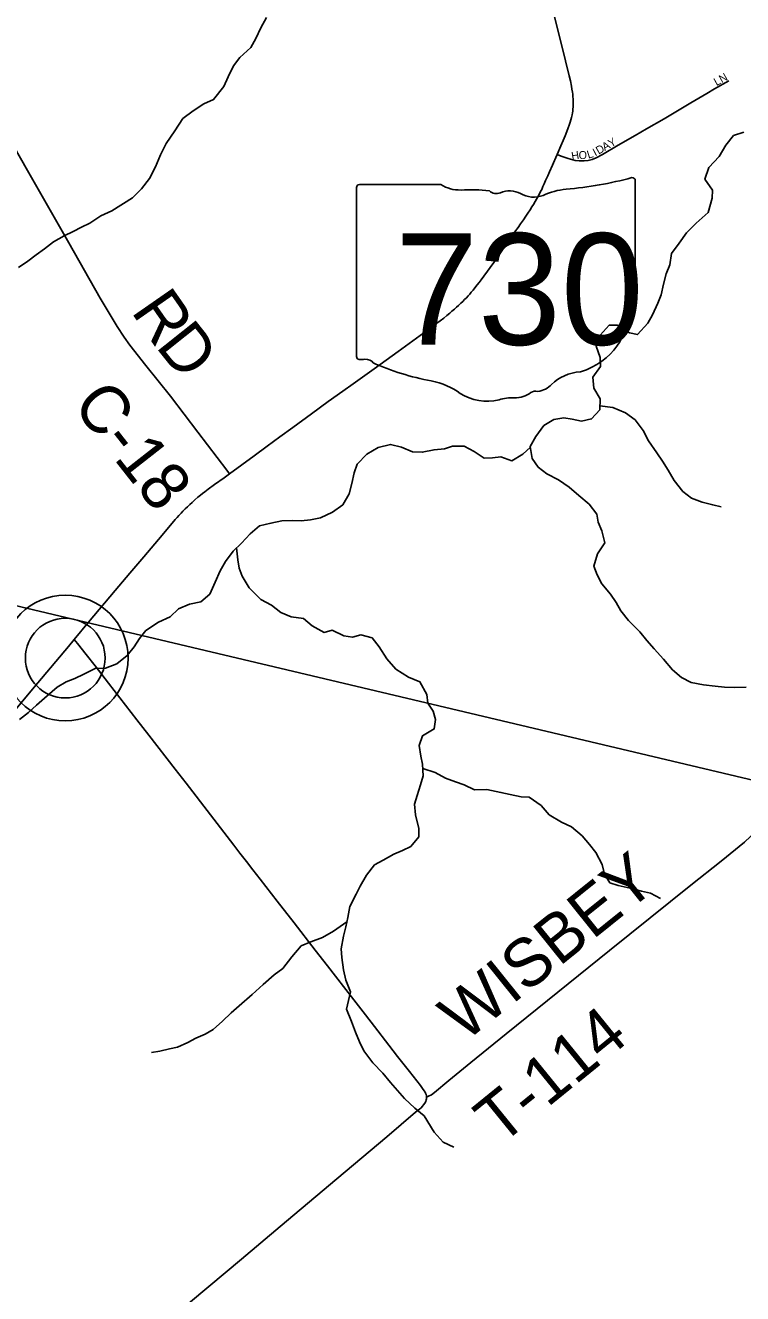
# Model space of a CAD drawing. Extents: x 1442749 to 1756758, y 235267 to 677782.
# Drawn here: x 1557485 to 1561966, y 488495 to 496421 of the extents above; entities that cross this region are included whole.
import ezdxf

# ---------------------------------------------------------------- set-up
doc = ezdxf.new("R2010")
doc.units = 0
for name, color, linetype in [('GM_X_County_Road', 7, 'Continuous'), ('GM_X_County_Road_Text', 7, 'Continuous'), ('GM_X_Minor_River', 7, 'Continuous'), ('GM_X_State_Location', 7, 'Continuous'), ('GM_X_State_Route', 7, 'Continuous'), ('GM_X_State_Shield', 7, 'Continuous'), ('GM_X_Township', 7, 'Continuous'), ('GM_X_Township_Road', 7, 'Continuous'), ('GM_X_Township_Road_Text', 7, 'Continuous'), ('GM_X_Township_Subdivision', 7, 'Continuous'), ('GM_X_Township_Subdivision_Text', 7, 'Continuous'), ('GM_X_Unincorporated', 7, 'Continuous'), ('GM_X_Unincorporated_Location', 7, 'Continuous')]:
    doc.layers.add(name, color=color, linetype=linetype)

msp = doc.modelspace()

# ---------------------------------------------------------------- linework, layer by layer
at = {"layer": 'GM_X_County_Road'}
for points in [[(1558761.3, 493618.9), (1558744, 493641.5), (1558563.1, 493879.1), (1558391.2, 494102.8), (1558238.9, 494295.9), (1558138.9, 494422), (1558102.2, 494472.6), (1558058.5, 494538.4), (1557953.5, 494716.6), (1557756.9, 495061.5), (1557607.3, 495323.6), (1557498.7, 495514.7), (1557234.6, 495975.9)], [(1559992.1, 489722.7), (1559992.1, 489722.8), (1559991.2, 489730.6), (1559989, 489738.8), (1559986, 489747.1), (1559982.5, 489754), (1559977, 489762.8), (1559966.4, 489777.9), (1559953, 489796.6), (1559884.8, 489882.5), (1559811.1, 489976.7), (1559756.8, 490047.4), (1559666.1, 490164.8), (1559609.9, 490237.5), (1559538, 490331.1), (1559373.4, 490543.9), (1559296.3, 490641.9), (1559163.5, 490813), (1559059, 490947.8), (1558951.9, 491084.8), (1558906.6, 491143.8), (1558865.8, 491196.1), (1558825.2, 491248.2), (1558787.6, 491297.4), (1558725.1, 491379.1), (1558641.7, 491487.8), (1558489.6, 491685.4), (1558421.3, 491773.6), (1558256.6, 491986.2), (1558181.1, 492081.4), (1558074.6, 492218.8), (1558004.7, 492309.9), (1557920.6, 492419), (1557866.1, 492488.7), (1557810.9, 492557.9), (1557790.2, 492583.9)], [(1558415.7, 488358.2), (1558835.8, 488711.5), (1559076.7, 488914.2), (1559430.9, 489213.7), (1559742.5, 489475.8), (1559923.1, 489628.6), (1559946.5, 489648.1), (1559956.9, 489657.3), (1559965.6, 489666.4), (1559972.5, 489674.2), (1559980.3, 489685), (1559986.8, 489696.8), (1559989.9, 489705.4), (1559991.2, 489712.4), (1559992.1, 489722.7)]]:
    msp.add_lwpolyline(points, dxfattribs=at)
at = {"layer": 'GM_X_Minor_River'}
for points in [[(1558990.9, 496470.5), (1558955.9, 496404.8), (1558924.9, 496339.1), (1558894, 496283.4), (1558825.1, 496220.2), (1558786.3, 496168.6), (1558753.2, 496098.9), (1558724.3, 496039.1), (1558661.1, 495957.8), (1558600.6, 495930.6), (1558533.9, 495887.4), (1558469.2, 495838.2), (1558418, 495762.7), (1558364.8, 495683.2), (1558329.7, 495611.5), (1558298.6, 495535.8), (1558261.5, 495464.1), (1558210.5, 495398.7), (1558153.6, 495343.3), (1558026.3, 495260.9), (1557955.8, 495229.8), (1557887.1, 495184.6), (1557836.6, 495159.2), (1557784.2, 495131.9), (1557727.7, 495104.6), (1557661.1, 495067.4), (1557604.5, 495024), (1557553.8, 494986.6), (1557501.2, 494947.3), (1557442.6, 494908)], [(1561973.5, 495752.7), (1561909.1, 495733.5), (1561862.2, 495672), (1561819.1, 495600.4), (1561754, 495533.1), (1561730.9, 495459.3), (1561778, 495390.5), (1561775.3, 495340.4), (1561749.9, 495250.6), (1561676.9, 495185.4), (1561616, 495124.1), (1561569, 495060.6), (1561522, 494995.1), (1561511, 494925), (1561488.1, 494867.2), (1561471.2, 494803.3), (1561456.2, 494737.4), (1561437.4, 494685.5), (1561402.3, 494611.8), (1561373.5, 494560.1), (1561310.4, 494488.8), (1561258.5, 494499.5), (1561183.1, 494546.6), (1561133.1, 494547.3), (1561076.1, 494484), (1561051.1, 494416.1), (1561076.1, 494345.6), (1561077.3, 494289.5), (1561030.3, 494222), (1561037.3, 494153.7), (1561076.4, 494087.1), (1561073.4, 494019), (1561022.5, 493961.5), (1560960.2, 493948.3), (1560900.3, 493959.1), (1560848.4, 493967.9), (1560786.2, 493958.7), (1560723.6, 493919.5), (1560674.5, 493852), (1560639.6, 493788.3), (1560650.5, 493714), (1560689.8, 493659.3), (1560743.2, 493618.5), (1560816.8, 493581.4), (1560882.1, 493534.5), (1560943.5, 493483.5), (1561006.7, 493428.5), (1561055.9, 493365.7), (1561063.2, 493315.5), (1561086.4, 493263.1), (1561105.3, 493186.7), (1561060.3, 493119.1), (1561037.2, 493041.3), (1561058.4, 492986.8), (1561087.6, 492930.3), (1561140.7, 492865.5), (1561176, 492814.9), (1561205.3, 492762.4), (1561252.4, 492701.6), (1561323.5, 492630.5), (1561366.7, 492575.8), (1561414, 492525), (1561471.2, 492460.1), (1561528.3, 492393.2), (1561583.6, 492346.3), (1561645.2, 492315.4), (1561721.1, 492300.4), (1561795, 492291.3), (1561853, 492284.5), (1561915, 492283.7), (1561989.1, 492284.7)], [(1561074.5, 494043.6), (1561155.6, 494031.9), (1561235.2, 493998.7), (1561294.7, 493955.8), (1561345.8, 493889), (1561378.9, 493824.4), (1561429.8, 493749.5), (1561465.1, 493697), (1561500.3, 493642.3), (1561537.4, 493577.7), (1561592.5, 493508.8), (1561645.9, 493466), (1561713.6, 493441), (1561779.5, 493424.1), (1561831.3, 493411.4)], [(1560640.1, 493784.7), (1560592.9, 493740.8), (1560524.2, 493699.6), (1560456.5, 493724.6), (1560404.3, 493717.3), (1560352.2, 493716), (1560288.8, 493757), (1560227.2, 493791.9), (1560153.1, 493790.9), (1560102.9, 493775.5), (1560038.7, 493768.4), (1559964.4, 493753.3), (1559904.4, 493756.1), (1559834.7, 493785.1), (1559766.9, 493802.1), (1559688.6, 493783.1), (1559617.9, 493742), (1559558.9, 493678.6), (1559540.1, 493624.8), (1559525.1, 493558.8), (1559508.2, 493492.9), (1559469.1, 493425.3), (1559404.4, 493378.1), (1559329.8, 493343), (1559267.6, 493331.8), (1559207.4, 493324.6), (1559153.4, 493327.3), (1559087.3, 493324.2), (1559019, 493309.1), (1558948.7, 493294), (1558889.9, 493242.7), (1558835, 493185.3), (1558784.2, 493135.9), (1558735.2, 493070.4), (1558702.4, 493012.7), (1558671.3, 492941), (1558638.2, 492867.3), (1558581.4, 492817.9), (1558511.1, 492802.9), (1558442.6, 492773.7), (1558389.9, 492724.3), (1558317.3, 492691.2), (1558238.5, 492640.2), (1558197.7, 492588.6), (1558164.9, 492537), (1558122.1, 492483.4), (1558057.3, 492430.2), (1557986.8, 492403.1), (1557920.7, 492402), (1557850.1, 492366.8), (1557793.7, 492339.5), (1557739.3, 492318.2), (1557684.8, 492284.9), (1557605.7, 492215.8), (1557555, 492172.4), (1557504.3, 492127), (1557449.6, 492083.6)], [(1558804.5, 493155.7), (1558813.5, 493081.4), (1558820.7, 493029.2), (1558840, 492978.8), (1558883, 492906.1), (1558956, 492832.9), (1559023.6, 492797.9), (1559081, 492751), (1559146.6, 492724.1), (1559222.6, 492715), (1559278, 492668.2), (1559351.4, 492627.1), (1559401.7, 492640.5), (1559475.2, 492605.4), (1559529.2, 492598.6), (1559581.5, 492612), (1559651.3, 492593), (1559696.5, 492538.2), (1559743.4, 492461.4), (1559800.6, 492398.5), (1559877.9, 492347.4), (1559949.6, 492318.3), (1559992.5, 492239.6), (1559999.7, 492185.4), (1560033, 492134.8), (1560048.2, 492082.5), (1560039.4, 492024.5), (1559966.7, 491981.4), (1559945.8, 491921.5), (1559954.8, 491853.2), (1559966.1, 491803), (1559971.1, 491730.7), (1559954.2, 491674.8), (1559933.3, 491609), (1559916.4, 491553.1), (1559921.5, 491486.9), (1559944.3, 491402.4), (1559943.5, 491350.3), (1559892.6, 491288.8), (1559842.2, 491265.5), (1559787.8, 491242.1), (1559721.2, 491204.9), (1559666.7, 491175.6), (1559615.7, 491110.2), (1559576.7, 491042.5), (1559551.9, 490990.8), (1559512.8, 490915.1), (1559499.8, 490845.1), (1559486.9, 490787.2), (1559472, 490729.3), (1559458.9, 490649.3), (1559462.1, 490595.1), (1559473, 490518.8), (1559488.1, 490454.4), (1559517.1, 490381.9), (1559491.5, 490274), (1559522.4, 490195.4), (1559547.4, 490128.9), (1559572.6, 490068.4), (1559599.8, 490011.9), (1559656.8, 489937), (1559717.9, 489874), (1559767.1, 489815.2), (1559853.7, 489713.8), (1559918.9, 489654.8), (1559976.3, 489605.9), (1560038.9, 489504.9), (1560096, 489442), (1560161.7, 489411)], [(1559967.9, 491776.4), (1560045.5, 491751.8), (1560109, 491716.8), (1560172.7, 491693.9), (1560226.5, 491675.2), (1560292.1, 491644.2), (1560368.2, 491645.2), (1560456.1, 491628), (1560513.9, 491615.1), (1560581.8, 491600.2), (1560631.8, 491597.5), (1560707.1, 491546.4), (1560758.3, 491487.6), (1560833.8, 491442.4), (1560897.4, 491411.5), (1560962.7, 491356.5), (1561009.9, 491301.8), (1561049.2, 491251.1), (1561088.2, 491176.4), (1561103.3, 491116.1), (1561136.6, 491063.5), (1561188.4, 491046.8), (1561264.2, 491029.7), (1561334, 491010.7), (1561389.9, 490997.9), (1561453.5, 490965)], [(1559493.7, 490817.8), (1559410.4, 490760.2), (1559341.8, 490721), (1559269.3, 490693.9), (1559208.9, 490668.7), (1559149.8, 490599.3), (1559094.7, 490527.9), (1559040.1, 490488.6), (1558971.2, 490427.4), (1558902.2, 490364.1), (1558821.1, 490293.1), (1558770.4, 490249.7), (1558717.6, 490198.3), (1558658.8, 490145), (1558608.3, 490117.6), (1558549.9, 490092.3), (1558499.4, 490064.9), (1558434.9, 490035.7), (1558384.7, 490024.4), (1558324.5, 490011.2), (1558274.3, 490001.8)]]:
    msp.add_lwpolyline(points, dxfattribs=at)
at = {"layer": 'GM_X_State_Route'}
msp.add_lwpolyline([(1557427.2, 492150.5), (1557530.4, 492273.7), (1557619, 492379.2), (1557753.8, 492540.2), (1557790.2, 492583.9), (1557879.9, 492691), (1558046.9, 492889.5), (1558138.1, 492997.1), (1558224.6, 493098.8), (1558316, 493207.5), (1558402.7, 493310.2), (1558422.1, 493333.2), (1558433.8, 493346.3), (1558444.7, 493357.9), (1558458.1, 493372.7), (1558469.9, 493384.4), (1558484.6, 493399.2), (1558498.1, 493412.6), (1558512, 493426.1), (1558526.7, 493439.6), (1558544, 493455.3), (1558563.2, 493471.7), (1558579, 493484.8), (1558592.6, 493495.4), (1558606.6, 493506.4), (1558628.1, 493522.8), (1558667.8, 493551.4), (1558726.5, 493593.7), (1558761.3, 493618.9), (1558915.2, 493730.5), (1558996.1, 493790.4), (1559075.8, 493849.3), (1559155.3, 493907.8), (1559271.9, 493992.8), (1559377.7, 494070.5), (1559468.1, 494135.7), (1559532.4, 494181.1), (1559663.4, 494274.2), (1559815.2, 494383.6), (1559974.6, 494499.1), (1560041.6, 494548.7), (1560077.1, 494575), (1560099.6, 494591.9), (1560119, 494607.6), (1560136.1, 494621.8), (1560150.4, 494634.4), (1560166.6, 494648.3), (1560179.6, 494660), (1560191.7, 494670.9), (1560205.4, 494683.9), (1560217.3, 494695.6), (1560228.5, 494706.9), (1560240.2, 494719.1), (1560251.1, 494730.3), (1560261.1, 494741.6), (1560271, 494753.3), (1560281.9, 494766.8), (1560293.6, 494781.1), (1560308.6, 494799.2), (1560320.6, 494814.6), (1560332.3, 494830.2), (1560348.8, 494853.2), (1560411.5, 494939.6), (1560512.4, 495084.5), (1560528.9, 495108.5), (1560541.9, 495127.5), (1560563, 495157.8), (1560578.8, 495181.3), (1560596.4, 495206.5), (1560611.2, 495228.6), (1560624.4, 495248.2), (1560638.3, 495269), (1560648.8, 495286.1), (1560658.7, 495302), (1560669.5, 495319.7), (1560678.2, 495334.5), (1560686, 495348.4), (1560696.8, 495368.6), (1560703.8, 495382.2), (1560710.8, 495396.2), (1560718.3, 495413), (1560726.5, 495431.2), (1560735.5, 495451.3), (1560748.6, 495480.5), (1560760, 495505.9), (1560778, 495546.3), (1560806.2, 495609.7), (1560807.6, 495612.9), (1560831.4, 495668.7), (1560845.3, 495701.7), (1560857.2, 495731.3), (1560867.9, 495757.7), (1560876.5, 495780.2), (1560883.1, 495797.6), (1560888.7, 495815), (1560893, 495829.7), (1560896.9, 495844.9), (1560900.4, 495861), (1560903, 495874), (1560904.8, 495885.7), (1560906.1, 495896.6), (1560906.9, 495911.8), (1560907.4, 495929.1), (1560907.4, 495945.2), (1560906.9, 495959.5), (1560905.9, 495976.3), (1560904.8, 495990.3), (1560903.1, 496002.7), (1560900, 496022), (1560896.6, 496041.8), (1560890, 496073.6), (1560883, 496106.2), (1560860.1, 496198.6), (1560789.6, 496485.4)], dxfattribs=at)
at = {"layer": 'GM_X_State_Shield'}
for p, q in [((1560081.6, 495425.4), (1559572, 495425.4)), ((1561295.1, 494898.9), (1561295.1, 495451.6)), ((1559554.9, 495407.2), (1559554.9, 494350.6)), ((1561294.9, 494899), (1561295.1, 494898.9))]:
    msp.add_line(p, q, dxfattribs=at)
for centre, major_axis, start_param, end_param in [((1559574.8, 495409.5), (20.2, 0), 1.712693, 3.28349), ((1560203, 495548.1), (195.5, 0), 4.042523, 4.731795), ((1560675.2, 496866), (1845.5, 0), 4.814394, 5.042369), ((1561275.8, 495453.9), (19.4, 0), 6.141152, 7.989035), ((1560267.8, 494832.2), (702, 0), 1.404758, 1.657858), ((1560427.2, 495415), (56.4, 0), 3.836095, 5.185415), ((1560510, 495292.8), (117.3, 0), 0.950623, 2.079405), ((1560661.4, 495460.4), (141.1, 0), 4.081561, 5.145723), ((1560910.6, 495102.7), (371.3, 0), 1.699011, 2.107814), ((1561290.6, 494858.3), (30, 0), 1.883978, 3.671073), ((1561274.4, 494896.7), (20.7, 0), 5.05454, 6.418171), ((1561099.9, 494788.4), (180, 0), 5.934695, 6.695948), ((1561364.5, 494667.6), (130.9, 0), 2.387724, 3.262537), ((1560778.6, 494597.2), (461.6, 0), 5.101752, 6.440018), ((1559575, 494348.3), (20.3, 0), 3.00124, 4.508301), ((1559578.1, 494456.4), (155.2, 0), 4.665946, 4.897461), ((1559609.8, 494289.7), (56, 0), 0.519207, 1.627899), ((1560316.4, 495239), (1332.7, 0), 4.195997, 4.488961), ((1560973.2, 494054), (252.8, 0), 1.647645, 2.488434), ((1559919.1, 493875.9), (417, 0), 0.823519, 1.323587), ((1560652.9, 494248.2), (149.1, 0), 4.937069, 5.64225), ((1560370.1, 494284.4), (264.6, 0), 4.026481, 4.996735), ((1560523, 493919.1), (217.4, 0), 1.495662, 1.94098), ((1560542.3, 494205.3), (141, 0), 4.691044, 5.507374), ((1560669.8, 494102.9), (39.7, 0), 1.147584, 2.315152)]:
    msp.add_ellipse(centre, major_axis=major_axis, ratio=0.8, start_param=start_param, end_param=end_param, dxfattribs=at)
at = {"layer": 'GM_X_Township'}
for points in [[(1574678.9, 502300.3), (1573761.6, 498985.6), (1572955, 496034.6), (1572409.7, 494039.3), (1571163.6, 489560), (1570397.4, 489739.7), (1565724.7, 490835.9), (1562239.9, 491653.5), (1557897.1, 492683), (1551075.3, 494300.3), (1546804.5, 495312.8), (1545137.5, 495708), (1545013, 495737.5), (1545078, 496425), (1545352.6, 499330.6), (1545798, 504043.7)], [(1543135.8, 476031.3), (1543818, 482923.1), (1543861.4, 483361.9), (1544122.7, 486001.5), (1544211.7, 487255.6), (1544428.8, 489554.2), (1545002.2, 495623.2), (1545013, 495737.5), (1545137.5, 495708), (1546804.5, 495312.8), (1551075.3, 494300.3), (1557897.1, 492683), (1562239.9, 491653.5), (1565724.7, 490835.9), (1570397.4, 489739.7)]]:
    msp.add_lwpolyline(points, dxfattribs=at)
at = {"layer": 'GM_X_Township_Road'}
msp.add_lwpolyline([(1559992.1, 489722.7), (1560004.6, 489729.3), (1560021.7, 489738.2), (1560040.5, 489751.3), (1560130.9, 489827.9), (1560267.9, 489940.4), (1560489.8, 490119.9), (1560747.7, 490328), (1561133.6, 490638.6), (1561642.1, 491048.1), (1561832.4, 491198.8), (1561977.3, 491316.7), (1562016.2, 491351.5), (1562047.4, 491384.5), (1562075.6, 491420.2), (1562106.2, 491466.4), (1562181.9, 491593), (1562268.4, 491739.6)], dxfattribs=at)
at = {"layer": 'GM_X_Township_Subdivision'}
msp.add_lwpolyline([(1560807.6, 495612.9), (1560832, 495604.3), (1560875.4, 495589.1), (1560919.3, 495577.3), (1560944.5, 495573.9), (1560976.7, 495573.9), (1561002.2, 495577), (1561026.9, 495583.2), (1561050.6, 495592.7), (1561090.6, 495614.4), (1561189.6, 495671.9), (1561294.6, 495733), (1561365.6, 495774), (1561476.2, 495837.8), (1561538.1, 495874.4), (1561642.3, 495936.7), (1561743, 495994.9), (1561789.4, 496023.2), (1561879.3, 496073.3)], dxfattribs=at)
at = {"layer": 'GM_X_Unincorporated'}
for radius in [392.8, 249]:
    msp.add_circle((1557734.6, 492467.1), radius, dxfattribs=at)
at = {"layer": 'GM_X_Unincorporated_Location'}
msp.add_line((1557734.6, 492467.1), (1557734.6, 492467.1), dxfattribs=at)

# ---------------------------------------------------------------- texts
at = {"layer": 'GM_X_County_Road_Text'}
for s, rotation, p in [('R', 304.85006, (1558140.9, 494634)), ('D', 308.54388, (1558294.1, 494415.1)), ('C-18', 308.08177, (1557772.2, 494047.7))]:
    msp.add_text(s, height=300, rotation=rotation, dxfattribs=at).set_placement(p)
at = {"layer": 'GM_X_State_Location'}
for s in ['s', 'r']:
    msp.add_text(s, height=1, dxfattribs=at).set_placement((1560405.4, 494808.7))
msp.add_text('730', height=1, rotation=0.00001, dxfattribs=at).set_placement((1560052.4, 494735.9))
at = {"layer": 'GM_X_State_Shield'}
msp.add_text('730', height=696.1, dxfattribs=at).set_placement((1559795.4, 494425.1))
at = {"layer": 'GM_X_Township_Road_Text'}
for s, rotation, p in [('WISBEY', 38.77198, (1560229.2, 490061.2)), ('T-114', 39.0937, (1560452.3, 489416.5))]:
    msp.add_text(s, height=300, rotation=rotation, dxfattribs=at).set_placement(p)
at = {"layer": 'GM_X_Township_Subdivision_Text'}
for s, rotation, p in [('LN', 29.35354, (1561803.4, 496040.6)), ('D', 29.70171, (1561066.5, 495612.6)), ('A', 30.22494, (1561105.2, 495634.7)), ('Y', 30.40452, (1561143.3, 495656.9)), ('H', 8.82094, (1560899.9, 495579.4)), ('O', 358.55725, (1560941, 495586)), ('L', 17.1464, (1561002.4, 495587.3)), ('I', 27.74752, (1561045.4, 495601.5))]:
    msp.add_text(s, height=50, rotation=rotation, dxfattribs=at).set_placement(p)

doc.saveas('drawing.dxf')
